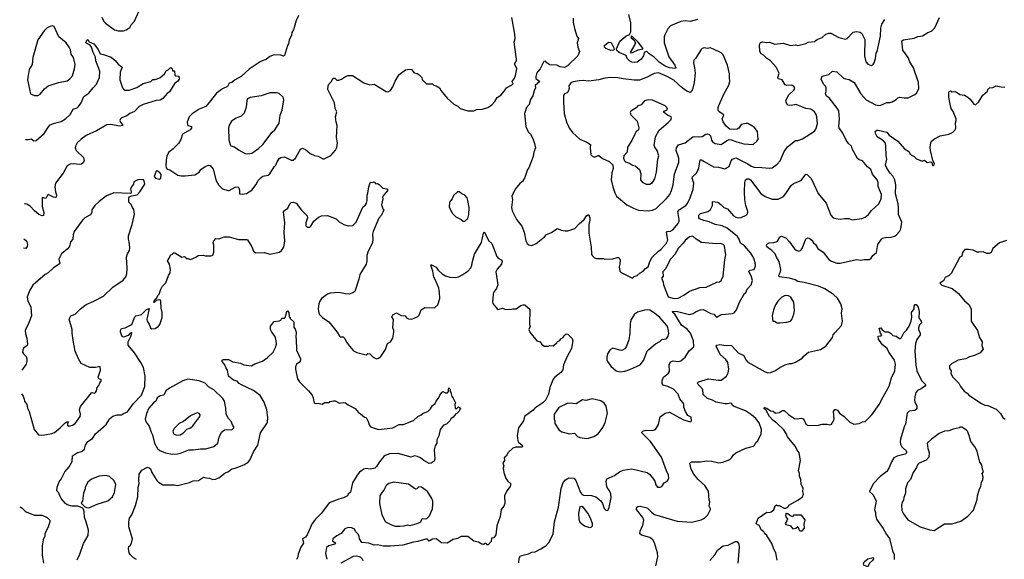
# Model space of a CAD drawing. Extents: x 2057697 to 2160550, y 827490 to 1016834.
# Tile 329 of 509: x 2059103 to 2070530, y 951158 to 957425. Entities that reach past the tile are written whole.
import ezdxf

# ---------------------------------------------------------------- set-up
doc = ezdxf.new("R2010")
doc.units = 0

msp = doc.modelspace()

# ---------------------------------------------------------------- linework, layer by layer
at = {"layer": '0CON20XD'}
for points in [[(2060057, 957455), (2060081, 957405), (2060100, 957385), (2060205, 957307), (2060246, 957296), (2060306, 957294), (2060340, 957305), (2060380, 957335), (2060397, 957365), (2060435, 957408), (2060485, 957518)], [(2062337, 957475), (2062311, 957415), (2062280, 957305), (2062262, 957275), (2062257, 957243), (2062231, 957185), (2062222, 957145), (2062209, 957125), (2062175, 957008), (2062165, 957002), (2062135, 957011), (2062055, 957017), (2062005, 956998), (2061965, 956961), (2061915, 956948), (2061893, 956935), (2061765, 956849), (2061674, 956765), (2061595, 956724), (2061565, 956696), (2061535, 956687), (2061515, 956650), (2061455, 956621), (2061385, 956571), (2061318, 956482), (2061263, 956417), (2061185, 956384), (2061105, 956330), (2061069, 956295), (2061047, 956235), (2061052, 956205), (2061056, 956196), (2061098, 956185), (2061096, 956165), (2061082, 956145), (2060991, 956095), (2060973, 956035), (2060945, 955988), (2060885, 955923), (2060833, 955885), (2060810, 955845), (2060801, 955795), (2060800, 955735), (2060804, 955704), (2060815, 955690), (2060845, 955682), (2060940, 955620), (2060975, 955611), (2061025, 955610), (2061135, 955622), (2061184, 955655), (2061206, 955685), (2061255, 955721), (2061295, 955736), (2061315, 955731), (2061347, 955687), (2061384, 955555), (2061411, 955505), (2061455, 955461), (2061518, 955442), (2061535, 955442), (2061605, 955478), (2061635, 955483), (2061645, 955472), (2061652, 955445), (2061654, 955404), (2061685, 955400), (2061734, 955406), (2061795, 955443), (2061848, 955512), (2061865, 955553), (2061905, 955593), (2061924, 955606), (2061985, 955619), (2062005, 955633), (2062055, 955717), (2062076, 955735), (2062090, 955775), (2062115, 955811), (2062135, 955826), (2062175, 955831), (2062255, 955794), (2062275, 955794), (2062303, 955817), (2062360, 955920), (2062385, 955934), (2062418, 955918), (2062472, 955872), (2062525, 955849), (2062565, 955841), (2062619, 955809), (2062635, 955807), (2062712, 955848), (2062769, 955911), (2062785, 955940), (2062791, 955995), (2062779, 956055), (2062789, 956195), (2062774, 956235), (2062769, 956295), (2062782, 956355), (2062763, 956395), (2062758, 956458), (2062680, 956615), (2062683, 956655), (2062691, 956675), (2062718, 956702), (2062742, 956745), (2062760, 956745), (2062783, 956723), (2062805, 956723), (2062838, 956735), (2062885, 956766), (2062915, 956776), (2062965, 956776), (2063095, 956691), (2063165, 956670), (2063215, 956677), (2063355, 956590), (2063374, 956586), (2063406, 956604), (2063433, 956645), (2063459, 956711), (2063505, 956790), (2063579, 956841), (2063625, 956850), (2063650, 956845), (2063679, 956809), (2063715, 956800), (2063740, 956785), (2063768, 956755), (2063772, 956732), (2063825, 956680), (2063895, 956680), (2063910, 956665), (2063937, 956657), (2063973, 956633), (2063995, 956598), (2064065, 956513), (2064142, 956445), (2064189, 956419), (2064215, 956393), (2064305, 956367), (2064375, 956368), (2064405, 956380), (2064475, 956386), (2064534, 956406), (2064582, 956435), (2064618, 956475), (2064645, 956522), (2064685, 956550), (2064730, 956600), (2064752, 956635), (2064828, 956675), (2064817, 956705), (2064844, 956745), (2064856, 956775), (2064873, 956855), (2064851, 956905), (2064850, 956915), (2064869, 956945), (2064870, 956965), (2064842, 957165), (2064852, 957205), (2064850, 957255), (2064815, 957450)], [(2066968, 957425), (2066885, 957403), (2066825, 957411), (2066776, 957404), (2066657, 957353), (2066623, 957317), (2066591, 957249), (2066584, 957226), (2066584, 957156), (2066638, 956995), (2066707, 956895), (2066717, 956865), (2066714, 956856), (2066645, 956865), (2066595, 956883), (2066525, 956933), (2066465, 956989), (2066408, 957028), (2066385, 957052), (2066374, 957056), (2066351, 957045), (2066342, 957005), (2066316, 956965), (2066267, 956933), (2066235, 956928), (2066205, 956933), (2066179, 956945), (2066154, 956975), (2066140, 957010), (2066060, 957045), (2066032, 957065), (2066028, 957085), (2066067, 957175), (2066137, 957235), (2066178, 957252), (2066194, 957285), (2066197, 957387), (2066173, 957485)], [(2067515, 954245), (2067528, 954255), (2067547, 954295), (2067591, 954345), (2067608, 954395), (2067595, 954440), (2067564, 954505), (2067575, 954516), (2067625, 954522), (2067643, 954565), (2067643, 954585), (2067624, 954655), (2067588, 954715), (2067515, 954799), (2067469, 954829), (2067453, 954875), (2067432, 954905), (2067315, 955005), (2067255, 955031), (2067175, 955046), (2067105, 955079), (2067041, 955091), (2066993, 955113), (2066984, 955124), (2066986, 955155), (2067005, 955174), (2067091, 955199), (2067119, 955221), (2067142, 955265), (2067145, 955312), (2067205, 955306), (2067238, 955278), (2067273, 955243), (2067317, 955227), (2067386, 955146), (2067413, 955133), (2067445, 955125), (2067475, 955127), (2067534, 955156), (2067549, 955171), (2067553, 955197), (2067529, 955265), (2067519, 955335), (2067516, 955425), (2067519, 955535), (2067527, 955563), (2067545, 955578), (2067565, 955578), (2067585, 955563), (2067705, 955405), (2067755, 955373), (2067835, 955342), (2067905, 955342), (2067968, 955372), (2067996, 955405), (2068055, 955499), (2068085, 955522), (2068172, 955558), (2068225, 955632), (2068242, 955625), (2068289, 955579), (2068318, 955515), (2068368, 955408), (2068463, 955295), (2068516, 955156), (2068544, 955124), (2068574, 955114), (2068625, 955109), (2068675, 955116), (2068725, 955114), (2068765, 955099), (2068875, 955114), (2068915, 955131), (2068955, 955164), (2068990, 955210), (2069073, 955287), (2069101, 955345), (2069104, 955395), (2069066, 955486), (2069064, 955535), (2069056, 955565), (2069000, 955630), (2068981, 955685), (2068943, 955715), (2068882, 955785), (2068845, 955798), (2068825, 955812), (2068764, 955925), (2068757, 955955), (2068723, 955985), (2068694, 956024), (2068656, 956105), (2068615, 956167), (2068611, 956185), (2068618, 956275), (2068608, 956365), (2068589, 956399), (2068496, 956516), (2068467, 956535), (2068461, 956545), (2068454, 956565), (2068464, 956596), (2068462, 956635), (2068454, 956654), (2068431, 956675), (2068403, 956735), (2068415, 956770), (2068495, 956790), (2068535, 956827), (2068585, 956821), (2068665, 956746), (2068685, 956736), (2068730, 956730), (2068789, 956695), (2068863, 956563), (2068925, 956492), (2069035, 956435), (2069075, 956427), (2069095, 956431), (2069165, 956464), (2069205, 956464), (2069229, 956471), (2069275, 956497), (2069295, 956517), (2069315, 956523), (2069366, 956516), (2069415, 956519), (2069492, 956555), (2069516, 956575), (2069538, 956625), (2069534, 956695), (2069476, 956865), (2069435, 956934), (2069414, 956985), (2069352, 957072), (2069340, 957180), (2069358, 957192), (2069485, 957210), (2069525, 957229), (2069581, 957239), (2069643, 957275), (2069685, 957291), (2069725, 957329), (2069779, 957451)], [(2059315, 956544), (2059341, 956559), (2059390, 956620), (2059435, 956656), (2059555, 956697), (2059655, 956716), (2059684, 956736), (2059716, 956774), (2059740, 956855), (2059746, 956904), (2059726, 956985), (2059700, 957025), (2059692, 957075), (2059678, 957105), (2059644, 957154), (2059556, 957226), (2059504, 957344), (2059485, 957353), (2059465, 957350), (2059421, 957329), (2059387, 957295), (2059315, 957192), (2059256, 956985), (2059246, 956905), (2059214, 956845), (2059198, 956752), (2059194, 956725), (2059230, 956565), (2059275, 956544), (2059315, 956544)], [(2065527, 957443), (2065526, 957395), (2065542, 957322), (2065569, 957235), (2065589, 957205), (2065571, 957155), (2065579, 957105), (2065598, 957055), (2065581, 957005), (2065460, 956890), (2065425, 956870), (2065376, 956876), (2065336, 956896), (2065255, 956902), (2065222, 956922), (2065205, 956943), (2065185, 956940), (2065142, 956855), (2065115, 956824), (2065099, 956795), (2065091, 956765), (2065093, 956743), (2065140, 956705), (2065085, 956660), (2065090, 956635), (2065072, 956598), (2065058, 956542), (2065032, 956498), (2065015, 956438), (2064984, 956406), (2064962, 956335), (2064977, 956185), (2065004, 956124), (2065032, 956095), (2065057, 956045), (2065079, 955985), (2065089, 955935), (2065070, 955885), (2065062, 955835), (2065010, 955705), (2064997, 955685), (2064965, 955592), (2064937, 955545), (2064906, 955524), (2064852, 955455), (2064816, 955375), (2064822, 955335), (2064809, 955245), (2064818, 955205), (2064870, 955105), (2064931, 955025), (2064957, 954957), (2064978, 954855), (2064994, 954824), (2065011, 954811), (2065045, 954803), (2065095, 954827), (2065195, 954903), (2065215, 954930), (2065276, 954954), (2065335, 954996), (2065345, 955000), (2065385, 954982), (2065435, 954971), (2065465, 954974), (2065545, 954999), (2065594, 955055), (2065655, 955106), (2065679, 955145), (2065705, 955162), (2065721, 955125), (2065720, 955095), (2065708, 955045), (2065709, 954945), (2065734, 954784), (2065737, 954707), (2065748, 954685), (2065775, 954660), (2065795, 954653), (2065875, 954650), (2065895, 954643), (2065985, 954646), (2066037, 954663), (2066055, 954662), (2066070, 954635), (2066068, 954585), (2066058, 954555), (2066067, 954505), (2066085, 954490), (2066215, 954422)], [(2066215, 954422), (2066235, 954442), (2066270, 954455), (2066304, 954486), (2066338, 954505), (2066364, 954536), (2066397, 954555), (2066411, 954605), (2066439, 954661), (2066515, 954735), (2066545, 954756), (2066607, 954825), (2066623, 954865), (2066610, 954955), (2066617, 954963), (2066655, 954969), (2066684, 954985), (2066745, 955058), (2066756, 955085), (2066757, 955105), (2066742, 955198), (2066760, 955220), (2066834, 955265), (2066851, 955285), (2066879, 955345), (2066917, 955455), (2066926, 955526), (2066909, 955585), (2066910, 955600), (2066952, 955638), (2066969, 955665), (2066986, 955705), (2067001, 955799), (2067015, 955799), (2067045, 955776), (2067155, 955714), (2067213, 955713), (2067285, 955692), (2067335, 955721), (2067361, 955785), (2067375, 955804), (2067415, 955821), (2067555, 955749), (2067593, 955723), (2067625, 955711), (2067715, 955709), (2067805, 955699), (2067835, 955704), (2067894, 955745), (2067928, 955785), (2067974, 955895), (2068013, 955947), (2068105, 956021), (2068135, 956023), (2068188, 956042), (2068325, 956131), (2068341, 956155), (2068361, 956215), (2068354, 956296), (2068346, 956325), (2068328, 956355), (2068285, 956384), (2068225, 956395), (2068115, 956439), (2068055, 956427), (2068015, 956432), (2067997, 956465), (2067994, 956486), (2068028, 956552), (2068087, 956605), (2068097, 956625), (2068092, 956645), (2068063, 956663), (2068005, 956661), (2067985, 956667), (2067950, 956725), (2067907, 956737), (2067902, 956752), (2067917, 956805), (2067882, 956872), (2067815, 956946), (2067768, 956978), (2067735, 957013), (2067707, 957027), (2067694, 957055), (2067687, 957135), (2067701, 957159), (2067725, 957167), (2067775, 957158), (2067805, 957162), (2067865, 957140), (2067965, 957152), (2068050, 957125), (2068105, 957132), (2068134, 957124), (2068225, 957148), (2068255, 957164), (2068325, 957171), (2068356, 957194), (2068415, 957217), (2068459, 957255), (2068495, 957270), (2068515, 957267), (2068608, 957218), (2068685, 957199), (2068706, 957205), (2068775, 957281), (2068815, 957288), (2068855, 957281), (2068876, 957265), (2068912, 957195), (2068908, 957005), (2068924, 956935), (2068945, 956907), (2068985, 956893), (2069005, 956902), (2069020, 956925), (2069036, 956975), (2069043, 957035), (2069053, 957055), (2069094, 957235), (2069098, 957325), (2069109, 957371), (2069143, 957427)], [(2066195, 957038), (2066215, 957044), (2066282, 957075), (2066336, 957085), (2066334, 957095), (2066279, 957165), (2066203, 957237), (2066194, 957226), (2066198, 957215), (2066231, 957191), (2066248, 957155), (2066243, 957135), (2066188, 957045), (2066195, 957038)], [(2059171, 956035), (2059176, 956034), (2059205, 956032), (2059235, 956042), (2059267, 956017), (2059295, 956021), (2059385, 956103), (2059438, 956182), (2059458, 956202), (2059505, 956224), (2059585, 956242), (2059635, 956272), (2059688, 956325), (2059722, 956385), (2059769, 956401), (2059787, 956415), (2059815, 956459), (2059848, 956532), (2059905, 956571), (2059955, 956635), (2059995, 956674), (2060028, 956752), (2060032, 956825), (2059987, 956945), (2059981, 956991), (2059954, 957044), (2059936, 957106), (2059919, 957129), (2059871, 957155), (2059884, 957185), (2059895, 957193), (2059909, 957169), (2059965, 957144), (2060015, 957080), (2060037, 957027), (2060075, 957021), (2060165, 956991), (2060212, 956952), (2060245, 956910), (2060292, 956875), (2060270, 956815), (2060265, 956725), (2060295, 956632), (2060306, 956616), (2060325, 956607), (2060375, 956608), (2060464, 956636), (2060535, 956682), (2060625, 956706), (2060648, 956732), (2060675, 956732), (2060731, 956749), (2060782, 956795), (2060801, 956829), (2060826, 956844), (2060845, 956862), (2060855, 956868), (2060865, 956862), (2060872, 956855), (2060875, 956830), (2060895, 956830), (2060898, 956825), (2060905, 956780), (2060914, 956774), (2060949, 956769), (2060953, 956735), (2060935, 956708), (2060904, 956686), (2060840, 956585), (2060814, 956566), (2060765, 956511), (2060735, 956491), (2060685, 956486), (2060535, 956440), (2060491, 956415), (2060435, 956358), (2060382, 956335), (2060345, 956309), (2060283, 956285), (2060272, 956275), (2060266, 956255), (2060271, 956235), (2060297, 956205), (2060298, 956195), (2060265, 956188), (2060158, 956208), (2060114, 956205), (2059995, 956134), (2059875, 956079), (2059815, 956038), (2059770, 955995), (2059749, 955955), (2059746, 955935), (2059760, 955905), (2059844, 955825), (2059850, 955790), (2059838, 955762), (2059822, 955748), (2059796, 955744), (2059728, 955752), (2059688, 955745), (2059653, 955727), (2059608, 955642), (2059518, 955525), (2059510, 955485), (2059518, 955425), (2059531, 955385), (2059528, 955362), (2059515, 955358), (2059495, 955362), (2059435, 955393), (2059425, 955386), (2059405, 955349), (2059365, 955358), (2059363, 955255), (2059383, 955185), (2059380, 955150), (2059365, 955146), (2059325, 955164), (2059274, 955205), (2059225, 955259), (2059185, 955284), (2059164, 955286), (2059157, 955282)], [(2065965, 957068), (2065905, 957091), (2065891, 957105), (2065889, 957125), (2065935, 957162), (2065968, 957158), (2065997, 957097), (2066000, 957075), (2065995, 957070), (2065965, 957068)], [(2066395, 955204), (2066445, 955214), (2066488, 955232), (2066610, 955350), (2066646, 955395), (2066669, 955441), (2066686, 955505), (2066704, 955635), (2066751, 955765), (2066754, 955815), (2066720, 955905), (2066724, 955936), (2066748, 955972), (2066825, 955995), (2066915, 956064), (2066935, 956070), (2066975, 956064), (2067025, 956070), (2067065, 956096), (2067085, 956101), (2067105, 956091), (2067118, 956075), (2067133, 956025), (2067145, 956005), (2067175, 955986), (2067245, 955976), (2067305, 956019), (2067338, 956032), (2067360, 956030), (2067426, 956006), (2067505, 955984), (2067616, 955974), (2067658, 956012), (2067674, 956035), (2067667, 956125), (2067625, 956176), (2067555, 956218), (2067535, 956220), (2067475, 956208), (2067448, 956165), (2067430, 956155), (2067385, 956149), (2067345, 956154), (2067305, 956183), (2067268, 956238), (2067254, 956275), (2067273, 956315), (2067267, 956325), (2067215, 956358), (2067208, 956375), (2067209, 956405), (2067215, 956430), (2067275, 956560), (2067334, 956665), (2067346, 956705), (2067339, 956755), (2067342, 956795), (2067319, 956895), (2067268, 957015), (2067245, 957038), (2067154, 957084), (2067115, 957096), (2067085, 957091), (2067045, 957097), (2067025, 957090), (2067012, 957078), (2066947, 956975), (2066927, 956955), (2066924, 956925), (2066936, 956865), (2066940, 956805), (2066932, 956695), (2066912, 956615), (2066895, 956585), (2066885, 956579), (2066845, 956595), (2066792, 956632), (2066695, 956723), (2066618, 956765), (2066515, 956806), (2066465, 956801), (2066385, 956757), (2066295, 956724), (2066235, 956724), (2066105, 956737), (2066045, 956750), (2065965, 956754), (2065895, 956747), (2065825, 956727), (2065705, 956711), (2065645, 956719), (2065594, 956714), (2065525, 956702), (2065499, 956691), (2065474, 956655), (2065480, 956625), (2065466, 956584), (2065458, 956575), (2065425, 956564), (2065414, 956546), (2065412, 956465), (2065421, 956335), (2065454, 956224), (2065487, 956157), (2065518, 956115), (2065605, 956038), (2065685, 956004), (2065726, 955976), (2065722, 955935), (2065730, 955855), (2065743, 955843), (2065775, 955830), (2065815, 955849), (2065825, 955848), (2065865, 955814), (2065945, 955778), (2065985, 955738), (2065991, 955695), (2065976, 955646), (2065968, 955565), (2065986, 955485), (2066009, 955415), (2066030, 955375), (2066150, 955275), (2066225, 955234), (2066285, 955211), (2066395, 955204)], [(2066487, 951083), (2066509, 951185), (2066506, 951235), (2066471, 951351), (2066452, 951385), (2066415, 951413), (2066320, 951440), (2066300, 951455), (2066302, 951485), (2066336, 951555), (2066346, 951614), (2066334, 951645), (2066262, 951735), (2066266, 951764), (2066275, 951771), (2066305, 951774), (2066371, 951761), (2066390, 951750), (2066434, 951705), (2066469, 951679), (2066732, 951602), (2066905, 951589), (2066935, 951596), (2067010, 951615), (2067052, 951635), (2067088, 951675), (2067120, 951735), (2067120, 951745), (2067106, 951775), (2067111, 951825), (2067104, 951846), (2067098, 951948), (2067056, 952015), (2066976, 952085), (2066925, 952147), (2066896, 952206), (2066880, 952275), (2066886, 952284), (2066905, 952289), (2067005, 952289), (2067075, 952300), (2067135, 952299), (2067215, 952279), (2067264, 952286), (2067344, 952316), (2067365, 952338), (2067385, 952373), (2067414, 952396), (2067531, 952449), (2067617, 952473), (2067631, 952485), (2067647, 952515), (2067668, 952532), (2067706, 952614), (2067711, 952665), (2067685, 952741), (2067647, 952795), (2067597, 952837), (2067525, 952881), (2067395, 952931), (2067377, 952945), (2067369, 952965), (2067355, 952973), (2067318, 952962), (2067285, 952963), (2067185, 952982), (2067145, 953007), (2067084, 953024), (2067033, 953073), (2067029, 953129), (2066967, 953205), (2066981, 953219), (2067095, 953253), (2067212, 953238), (2067245, 953240), (2067306, 953284), (2067326, 953325), (2067331, 953365), (2067322, 953445), (2067297, 953477), (2067233, 953535), (2067184, 953635), (2067195, 953646), (2067228, 953652), (2067275, 953646), (2067365, 953641), (2067440, 953555), (2067508, 953525), (2067528, 953475), (2067555, 953447), (2067756, 953336), (2067785, 953324), (2067815, 953326), (2067865, 953346), (2067925, 953386), (2067988, 953415), (2068035, 953432), (2068065, 953432), (2068105, 953446), (2068185, 953494), (2068205, 953520), (2068256, 953564), (2068396, 953594), (2068459, 953635), (2068537, 953735), (2068543, 953765), (2068561, 953789), (2068641, 953875), (2068651, 953925), (2068642, 954018), (2068646, 954065), (2068632, 954125), (2068595, 954191), (2068546, 954235), (2068445, 954298), (2068375, 954330), (2068205, 954374), (2068133, 954383), (2068102, 954402), (2068035, 954422), (2067918, 954438), (2067913, 954457), (2067934, 954495), (2067938, 954525), (2067918, 954618), (2067886, 954665), (2067869, 954705), (2067830, 954745), (2067773, 954785), (2067768, 954795), (2067772, 954818), (2067800, 954835), (2067855, 954838), (2067893, 954847), (2067907, 954863), (2067920, 954900), (2067945, 954910), (2067995, 954890), (2068036, 954845), (2068094, 954765), (2068115, 954748), (2068145, 954738), (2068165, 954744), (2068172, 954752), (2068186, 954775), (2068225, 954878), (2068245, 954890), (2068266, 954886), (2068295, 954863), (2068314, 954834), (2068337, 954815), (2068365, 954766), (2068426, 954725), (2068495, 954641), (2068525, 954621), (2068585, 954598), (2068625, 954599), (2068815, 954638), (2068865, 954632), (2068905, 954641), (2068965, 954641), (2068985, 954654), (2069005, 954686), (2069045, 954720), (2069062, 954815), (2069103, 954877), (2069115, 954886), (2069165, 954900), (2069204, 954894), (2069255, 954910), (2069276, 954924), (2069314, 954965), (2069328, 954995), (2069340, 955075), (2069302, 955162), (2069301, 955245), (2069297, 955287), (2069267, 955403), (2069270, 955505), (2069260, 955565), (2069239, 955605), (2069205, 955642), (2069165, 955701), (2069152, 955735), (2069167, 955805), (2069159, 955845), (2069156, 955954), (2069149, 955989), (2069129, 956019), (2069053, 956065), (2069037, 956095), (2069030, 956125), (2069050, 956140), (2069065, 956141), (2069165, 956120), (2069195, 956083), (2069292, 956012), (2069373, 955925), (2069420, 955895), (2069440, 955860), (2069482, 955835), (2069509, 955809), (2069575, 955782), (2069605, 955792), (2069635, 955768), (2069675, 955773), (2069688, 955765), (2069695, 955730), (2069705, 955730), (2069715, 955740), (2069718, 955755), (2069701, 955791), (2069674, 955904), (2069670, 955940), (2069676, 955995), (2069685, 956013), (2069718, 956042), (2069786, 956074), (2069885, 956096), (2069928, 956115), (2069955, 956140), (2069966, 956164), (2069963, 956225), (2069972, 956255), (2069971, 956275), (2069937, 956357), (2069914, 956395), (2069900, 956445), (2069886, 956525), (2069884, 956575), (2069891, 956589), (2069905, 956597), (2069925, 956588), (2069965, 956592), (2070015, 956556), (2070068, 956548), (2070106, 956526), (2070135, 956500), (2070175, 956442), (2070195, 956437), (2070232, 956465), (2070282, 956548), (2070333, 956595), (2070338, 956615), (2070358, 956632), (2070395, 956638), (2070435, 956656), (2070494, 956644), (2070535, 956642)], [(2061752, 955868), (2061795, 955874), (2061875, 955928), (2061925, 955975), (2062033, 956117), (2062064, 956146), (2062116, 956224), (2062124, 956315), (2062150, 956375), (2062167, 956495), (2062159, 956525), (2062115, 956568), (2062085, 956576), (2062006, 956574), (2061905, 956541), (2061778, 956522), (2061748, 956505), (2061737, 956483), (2061732, 956408), (2061709, 956341), (2061675, 956305), (2061615, 956280), (2061561, 956245), (2061535, 956200), (2061526, 956165), (2061531, 956029), (2061544, 955974), (2061555, 955960), (2061595, 955949), (2061642, 955912), (2061721, 955871), (2061752, 955868)], [(2066415, 955514), (2066445, 955534), (2066473, 955575), (2066492, 955655), (2066509, 955805), (2066521, 955845), (2066499, 955905), (2066473, 955943), (2066468, 955965), (2066480, 956065), (2066525, 956143), (2066630, 956230), (2066659, 956261), (2066669, 956285), (2066663, 956295), (2066620, 956315), (2066572, 956355), (2066578, 956362), (2066608, 956372), (2066620, 956385), (2066614, 956405), (2066594, 956424), (2066445, 956489), (2066395, 956492), (2066355, 956481), (2066316, 956434), (2066276, 956424), (2066259, 956401), (2066197, 956363), (2066188, 956345), (2066195, 956318), (2066267, 956245), (2066288, 956168), (2066283, 956145), (2066252, 956118), (2066246, 956104), (2066205, 956020), (2066157, 955945), (2066151, 955885), (2066113, 955845), (2066111, 955815), (2066123, 955785), (2066134, 955775), (2066179, 955759), (2066214, 955734), (2066246, 955726), (2066294, 955684), (2066312, 955635), (2066308, 955565), (2066325, 955536), (2066375, 955514), (2066415, 955514)], [(2060725, 955572), (2060740, 955585), (2060744, 955625), (2060734, 955644), (2060707, 955667), (2060695, 955670), (2060686, 955664), (2060662, 955605), (2060678, 955585), (2060725, 955572)], [(2059123, 953079), (2059144, 953054), (2059156, 953016), (2059157, 952995), (2059184, 952955), (2059193, 952915), (2059213, 952875), (2059270, 952665), (2059322, 952602), (2059355, 952599), (2059395, 952604), (2059475, 952620), (2059505, 952632), (2059574, 952686), (2059625, 952740), (2059650, 952755), (2059670, 952755), (2059658, 952732), (2059657, 952717), (2059674, 952704), (2059715, 952714), (2059746, 952735), (2059803, 952817), (2059807, 952845), (2059796, 952895), (2059808, 952932), (2059935, 953090), (2059945, 953094), (2059975, 953089), (2059981, 953095), (2059994, 953115), (2060002, 953155), (2060021, 953175), (2060033, 953207), (2060047, 953225), (2060048, 953245), (2060025, 953250), (2060014, 953274), (2060041, 953355), (2060036, 953396), (2059984, 953386), (2059915, 953384), (2059815, 953432), (2059784, 953485), (2059746, 953575), (2059725, 953700), (2059712, 953785), (2059712, 953825), (2059678, 953945), (2059696, 953984), (2059745, 954006), (2059807, 954065), (2059875, 954118), (2059965, 954154), (2060076, 954214), (2060185, 954320), (2060305, 954399), (2060335, 954440), (2060347, 954475), (2060352, 954538), (2060343, 954665), (2060354, 954705), (2060376, 954745), (2060381, 954775), (2060374, 954845), (2060364, 954875), (2060366, 954915), (2060410, 955045), (2060434, 955166), (2060429, 955219), (2060412, 955242), (2060398, 955278), (2060368, 955305), (2060368, 955355), (2060373, 955367), (2060405, 955380), (2060465, 955392), (2060496, 955425), (2060554, 955515), (2060547, 955555), (2060535, 955567), (2060475, 955563), (2060427, 955543), (2060422, 955515), (2060400, 955485), (2060390, 955455), (2060398, 955425), (2060392, 955408), (2060194, 955414), (2060112, 955378), (2060024, 955315), (2059975, 955267), (2059942, 955215), (2059940, 955185), (2059925, 955157), (2059858, 955122), (2059833, 955097), (2059737, 954963), (2059724, 954925), (2059719, 954875), (2059694, 954845), (2059679, 954791), (2059652, 954758), (2059590, 954705), (2059557, 954645), (2059567, 954595), (2059562, 954585), (2059496, 954544), (2059435, 954484), (2059397, 954465), (2059255, 954340), (2059220, 954285), (2059190, 954205), (2059197, 954155), (2059226, 954105), (2059231, 954085), (2059239, 953985), (2059206, 953895), (2059166, 953815), (2059169, 953775), (2059186, 953726), (2059193, 953655), (2059188, 953642), (2059142, 953608), (2059137, 953565), (2059147, 953545), (2059178, 953515), (2059186, 953486), (2059186, 953454), (2059177, 953423), (2059127, 953353)], [(2059770, 951150), (2059802, 951218), (2059845, 951340), (2059896, 951435), (2059901, 951495), (2059872, 951605), (2059854, 951645), (2059853, 951713), (2059842, 951742), (2059827, 951757), (2059777, 951777), (2059710, 951775), (2059655, 951792), (2059636, 951805), (2059586, 951866), (2059552, 951932), (2059533, 951955), (2059537, 951995), (2059562, 952058), (2059585, 952088), (2059626, 952174), (2059677, 952233), (2059711, 952295), (2059715, 952360), (2059775, 952399), (2059821, 952409), (2059854, 952436), (2059866, 952484), (2059895, 952526), (2059948, 952562), (2059983, 952615), (2060107, 952723), (2060136, 952774), (2060145, 952789), (2060185, 952820), (2060234, 952836), (2060285, 952834), (2060308, 952852), (2060355, 952869), (2060424, 952966), (2060516, 953064), (2060554, 953165), (2060560, 953285), (2060539, 953385), (2060509, 953445), (2060435, 953554), (2060360, 953645), (2060362, 953685), (2060396, 953755), (2060405, 953790), (2060385, 953783), (2060362, 953758), (2060306, 953736), (2060294, 953745), (2060274, 953795), (2060274, 953816), (2060285, 953838), (2060325, 953847), (2060403, 953885), (2060440, 953975), (2060452, 953985), (2060485, 953994), (2060515, 954002), (2060575, 954060), (2060605, 954070), (2060579, 953945), (2060582, 953925), (2060605, 953890), (2060620, 953845), (2060636, 953834), (2060675, 953840), (2060712, 953865), (2060728, 953885), (2060757, 953965), (2060757, 954025), (2060744, 954075), (2060740, 954155), (2060736, 954166), (2060725, 954172), (2060688, 954162), (2060665, 954140), (2060660, 954145), (2060673, 954175), (2060696, 954194), (2060705, 954220), (2060723, 954237), (2060740, 954295), (2060756, 954325), (2060800, 954370), (2060828, 954452), (2060851, 954485), (2060854, 954524), (2060843, 954585), (2060818, 954625), (2060855, 954692), (2060875, 954700), (2060885, 954718), (2060905, 954718), (2060985, 954666), (2061015, 954673), (2061028, 954665), (2061035, 954650), (2061055, 954650), (2061085, 954639), (2061148, 954665), (2061175, 954687), (2061235, 954690), (2061255, 954683), (2061325, 954682), (2061345, 954690), (2061356, 954725), (2061354, 954805), (2061347, 954835), (2061354, 954856), (2061378, 954882), (2061415, 954881), (2061475, 954903), (2061535, 954904), (2061642, 954872), (2061735, 954872), (2061745, 954868), (2061798, 954788), (2061817, 954735), (2061845, 954717), (2061945, 954720), (2062005, 954701), (2062118, 954725), (2062140, 954745), (2062167, 954783), (2062179, 954855), (2062174, 954955), (2062180, 955065), (2062164, 955195), (2062175, 955210), (2062215, 955237), (2062238, 955285), (2062255, 955300), (2062275, 955307), (2062312, 955295), (2062374, 955214), (2062440, 955145), (2062442, 955125), (2062423, 955065), (2062425, 955032), (2062440, 955015), (2062470, 955015), (2062482, 955025), (2062517, 955083), (2062569, 955131), (2062604, 955146), (2062675, 955152), (2062775, 955113), (2062809, 955079), (2062866, 955046), (2062915, 955031), (2062968, 955035), (2063006, 955075), (2063084, 955246), (2063116, 955274), (2063126, 955295), (2063134, 955325), (2063134, 955386), (2063145, 955410), (2063153, 955485), (2063165, 955520), (2063175, 955538), (2063195, 955532), (2063215, 955540), (2063235, 955520), (2063255, 955522), (2063275, 955512), (2063319, 955469), (2063365, 955460), (2063377, 955445), (2063320, 955380), (2063314, 955365), (2063316, 955344), (2063303, 955275), (2063318, 955228), (2063330, 955215), (2063302, 955155), (2063272, 955118), (2063204, 954964)], [(2064265, 955082), (2064302, 955115), (2064316, 955164), (2064318, 955245), (2064303, 955325), (2064294, 955355), (2064267, 955387), (2064233, 955403), (2064205, 955427), (2064185, 955427), (2064137, 955383), (2064120, 955345), (2064090, 955305), (2064088, 955248), (2064126, 955175), (2064163, 955135), (2064226, 955106), (2064250, 955085), (2064265, 955082)], [(2063204, 954964), (2063197, 954935), (2063202, 954875), (2063197, 954835), (2063146, 954735), (2063132, 954685), (2063132, 954625), (2063124, 954585), (2063050, 954465), (2063040, 954410), (2062992, 954268), (2062969, 954251), (2062925, 954238), (2062885, 954240), (2062805, 954258), (2062705, 954248), (2062675, 954237), (2062605, 954185), (2062585, 954154), (2062576, 954125), (2062568, 954065), (2062574, 954016), (2062582, 954002), (2062618, 953968), (2062690, 953915), (2062786, 953795), (2062815, 953750), (2062825, 953743), (2062855, 953740), (2062875, 953722), (2062895, 953678), (2062932, 953635), (2062978, 953578), (2063015, 953561), (2063125, 953533), (2063143, 953547), (2063166, 953546), (2063205, 953504), (2063245, 953488), (2063265, 953492), (2063295, 953513), (2063350, 953595), (2063370, 953665), (2063408, 953685), (2063432, 953725), (2063446, 953795), (2063446, 953815), (2063433, 953845), (2063442, 953942), (2063422, 953975), (2063435, 953998), (2063475, 954022), (2063531, 953991), (2063575, 953986), (2063593, 953963), (2063615, 953952), (2063655, 953947), (2063722, 953978), (2063737, 953995), (2063763, 954055), (2063805, 954083), (2063915, 954078), (2063956, 954114), (2063977, 954185), (2063976, 954255), (2063967, 954305), (2063928, 954398), (2063910, 954435), (2063899, 954505), (2063877, 954563), (2063874, 954576), (2063881, 954579), (2063935, 954551), (2063959, 954515), (2064005, 954472), (2064045, 954449), (2064095, 954434), (2064165, 954432), (2064195, 954439), (2064246, 954464), (2064305, 954505), (2064337, 954543), (2064352, 954575), (2064356, 954615), (2064380, 954700), (2064463, 954837), (2064484, 954944), (2064495, 954960), (2064546, 954855), (2064581, 954825), (2064639, 954675), (2064655, 954655), (2064689, 954635), (2064701, 954621), (2064696, 954585), (2064643, 954527), (2064628, 954498), (2064651, 954345), (2064638, 954302), (2064603, 954255), (2064597, 954235), (2064589, 954145), (2064595, 954128), (2064645, 954068), (2064655, 954060), (2064705, 954073), (2064734, 954064), (2064795, 954058), (2064825, 954067), (2064864, 954066), (2064920, 954105), (2064945, 954113), (2064965, 954112), (2065022, 954062), (2065020, 953885), (2065028, 953865), (2065012, 953825), (2065023, 953795), (2065104, 953694), (2065145, 953682), (2065164, 953654), (2065195, 953632), (2065235, 953632), (2065255, 953640), (2065295, 953638), (2065338, 953672), (2065344, 953686), (2065372, 953698), (2065382, 953718), (2065410, 953735), (2065418, 953755), (2065445, 953778), (2065463, 953773), (2065513, 953723), (2065523, 953695), (2065507, 953605), (2065452, 953505), (2065415, 953415), (2065405, 953360), (2065383, 953327), (2065315, 953275), (2065295, 953251), (2065254, 953155), (2065238, 953075), (2065205, 953005), (2065175, 952976), (2065083, 952915), (2065060, 952890), (2064963, 952815), (2064950, 952765), (2064890, 952685), (2064877, 952595), (2064884, 952535), (2064890, 952520), (2064936, 952485), (2064938, 952465), (2064925, 952459), (2064859, 952461), (2064825, 952447), (2064772, 952398), (2064750, 952355), (2064727, 952335), (2064731, 952305), (2064710, 952275), (2064722, 952245), (2064714, 952215), (2064723, 952165), (2064745, 952098), (2064766, 952065), (2064802, 952035), (2064795, 952003), (2064755, 951952), (2064729, 951895), (2064734, 951805), (2064723, 951777), (2064691, 951735), (2064680, 951655), (2064642, 951545), (2064627, 951443), (2064605, 951408), (2064580, 951405), (2064574, 951365), (2064538, 951325), (2064525, 951327), (2064515, 951340), (2064505, 951342), (2064485, 951330), (2064465, 951334), (2064427, 951357), (2064375, 951370), (2064305, 951421), (2064225, 951423), (2064185, 951398), (2064132, 951388), (2064065, 951344), (2063998, 951348), (2063949, 951389), (2063935, 951394), (2063895, 951393), (2063855, 951368), (2063835, 951390), (2063815, 951392), (2063725, 951364), (2063675, 951356), (2063548, 951322), (2063405, 951309), (2063325, 951311), (2063255, 951326), (2063215, 951323), (2063155, 951347), (2063075, 951353), (2063048, 951395), (2063042, 951425), (2063028, 951455), (2063005, 951478), (2062985, 951512), (2062955, 951523), (2062915, 951527), (2062875, 951513), (2062835, 951457), (2062785, 951430), (2062738, 951395), (2062735, 951374), (2062773, 951345), (2062759, 951335), (2062687, 951315), (2062664, 951295), (2062651, 951225), (2062668, 951158)], [(2059151, 954880), (2059169, 954865), (2059184, 954845), (2059194, 954814), (2059190, 954790), (2059175, 954769), (2059149, 954772)], [(2066697, 954187), (2066745, 954192), (2066812, 954225), (2066875, 954273), (2066995, 954316), (2067071, 954319), (2067195, 954376), (2067225, 954382), (2067244, 954396), (2067266, 954445), (2067286, 954635), (2067298, 954695), (2067284, 954794), (2067275, 954811), (2067235, 954824), (2067185, 954820), (2067015, 954838), (2066952, 954875), (2066915, 954912), (2066875, 954901), (2066825, 954860), (2066802, 954828), (2066745, 954768), (2066705, 954699), (2066656, 954645), (2066628, 954595), (2066600, 954535), (2066566, 954495), (2066569, 954445), (2066554, 954425), (2066554, 954415), (2066570, 954375), (2066574, 954345), (2066628, 954208), (2066697, 954187)], [(2070555, 954861), (2070475, 954833), (2070395, 954768), (2070378, 954722), (2070355, 954709), (2070325, 954711), (2070285, 954727), (2070237, 954723), (2070215, 954724), (2070168, 954748), (2070114, 954756), (2070070, 954755), (2070045, 954720), (2070035, 954680), (2070012, 954665), (2069911, 954479), (2069888, 954455), (2069845, 954429), (2069825, 954392), (2069782, 954365), (2069805, 954343), (2069924, 954304), (2069997, 954245), (2070069, 954159), (2070119, 954119), (2070146, 954065), (2070146, 953925), (2070217, 953817), (2070243, 953735), (2070271, 953685), (2070270, 953640), (2070283, 953597), (2070250, 953555), (2070185, 953524), (2070125, 953511), (2070083, 953487), (2069995, 953469), (2069915, 953428), (2069894, 953405), (2069894, 953375), (2069912, 953345), (2069910, 953315), (2069934, 953275), (2070000, 953205), (2070022, 953165), (2070065, 953109), (2070098, 953088), (2070118, 953065), (2070266, 952966), (2070305, 952948), (2070340, 952945), (2070435, 952900), (2070485, 952852), (2070512, 952805), (2070538, 952785)], [(2064894, 951116), (2064899, 951171), (2064913, 951197), (2065009, 951221), (2065045, 951240), (2065085, 951246), (2065150, 951280), (2065208, 951315), (2065244, 951355), (2065268, 951395), (2065294, 951455), (2065308, 951595), (2065355, 951762), (2065388, 951982), (2065410, 952050), (2065438, 952082), (2065477, 952103), (2065535, 952100), (2065556, 952075), (2065613, 951935), (2065631, 951911), (2065645, 951902), (2065738, 951898), (2065790, 951885), (2065847, 951837), (2065868, 951805), (2065874, 951784), (2065885, 951748), (2065907, 951727), (2065930, 951725), (2065945, 951760), (2065969, 951875), (2065965, 951917), (2065948, 951955), (2065921, 951991), (2065912, 952025), (2065909, 952065), (2065916, 952094), (2066005, 952132), (2066065, 952174), (2066107, 952193), (2066205, 952210), (2066385, 952167), (2066412, 952145), (2066458, 952088), (2066474, 952064), (2066485, 952022), (2066505, 951997), (2066515, 951994), (2066535, 951994), (2066555, 952004), (2066581, 952045), (2066616, 952064), (2066628, 952082), (2066636, 952105), (2066631, 952135), (2066608, 952185), (2066553, 952345), (2066424, 952525), (2066349, 952599), (2066323, 952625), (2066323, 952635), (2066334, 952645), (2066375, 952656), (2066445, 952653), (2066483, 952667), (2066516, 952725), (2066535, 952812), (2066595, 952857), (2066645, 952866), (2066805, 952778), (2066875, 952760), (2066885, 952752), (2066900, 952765), (2066895, 952810), (2066857, 952827), (2066829, 952875), (2066811, 952925), (2066812, 952965), (2066763, 953023), (2066744, 953075), (2066689, 953135), (2066626, 953166), (2066572, 953182), (2066558, 953198), (2066560, 953235), (2066576, 953274), (2066632, 953318), (2066645, 953339), (2066641, 953415), (2066655, 953450), (2066685, 953461), (2066745, 953454), (2066775, 953464), (2066826, 953504), (2066872, 953578), (2066927, 953625), (2066924, 953695), (2066886, 953785), (2066849, 953829), (2066785, 953878), (2066705, 954004), (2066684, 954025), (2066680, 954040), (2066735, 954036), (2066875, 954000), (2066917, 954013), (2066955, 954037), (2067003, 954057), (2067035, 954059), (2067125, 954012), (2067158, 954005), (2067185, 953972), (2067195, 953970), (2067227, 953993), (2067250, 954000), (2067375, 954011), (2067395, 954020), (2067421, 954055), (2067458, 954145), (2067515, 954245)], [(2067925, 953903), (2068005, 953912), (2068047, 953923), (2068065, 953942), (2068086, 954004), (2068096, 954045), (2068088, 954145), (2068053, 954203), (2068027, 954217), (2067985, 954221), (2067946, 954204), (2067901, 954155), (2067875, 954113), (2067850, 954055), (2067836, 953984), (2067842, 953925), (2067862, 953922), (2067893, 953903), (2067925, 953903)], [(2060460, 951155), (2060424, 951174), (2060384, 951214), (2060372, 951235), (2060367, 951285), (2060368, 951305), (2060385, 951318), (2060401, 951345), (2060413, 951395), (2060370, 951535), (2060368, 951592), (2060377, 951635), (2060406, 951675), (2060447, 951783), (2060472, 951885), (2060477, 951995), (2060491, 952039), (2060484, 952075), (2060488, 952145), (2060520, 952195), (2060585, 952228), (2060605, 952222), (2060619, 952209), (2060636, 952165), (2060694, 952074), (2060714, 952054), (2060765, 952024), (2060895, 952022), (2060935, 952016), (2061072, 952048), (2061095, 952060), (2061115, 952070), (2061178, 952075), (2061235, 952113), (2061265, 952103), (2061305, 952099), (2061345, 952084), (2061375, 952089), (2061414, 952106), (2061485, 952160), (2061525, 952177), (2061565, 952210), (2061605, 952217), (2061706, 952254), (2061754, 952286), (2061772, 952308), (2061815, 952407), (2061867, 952483), (2061898, 952625), (2061978, 952745), (2061984, 952805), (2061972, 952895), (2061941, 952981), (2061892, 953062), (2061818, 953118), (2061676, 953184), (2061649, 953199), (2061625, 953226), (2061585, 953239), (2061526, 953285), (2061514, 953355), (2061494, 953385), (2061484, 953415), (2061451, 953455), (2061451, 953469), (2061465, 953477), (2061525, 953477), (2061575, 953452), (2061665, 953434), (2061705, 953416), (2061794, 953406), (2061832, 953428), (2061921, 953459), (2061975, 953499), (2062044, 953565), (2062072, 953618), (2062082, 953658), (2062081, 953695), (2062067, 953745), (2062028, 953795), (2062012, 953825), (2062013, 953867), (2062055, 953920), (2062115, 953928), (2062133, 953937), (2062145, 953957), (2062175, 953960), (2062182, 953968), (2062203, 954035), (2062215, 954042), (2062227, 954025), (2062230, 953975), (2062240, 953965), (2062240, 953955), (2062283, 953915), (2062284, 953855), (2062300, 953830), (2062310, 953795), (2062306, 953735), (2062312, 953715), (2062316, 953585), (2062363, 953485), (2062359, 953451), (2062317, 953423), (2062304, 953395), (2062304, 953365), (2062328, 953255), (2062349, 953219), (2062456, 953115), (2062496, 953065), (2062510, 953035), (2062517, 952985), (2062525, 952972), (2062535, 952968), (2062565, 952970), (2062615, 952958), (2062645, 952978), (2062685, 952978), (2062705, 952990), (2062745, 953000), (2062765, 952998), (2062815, 952973), (2062855, 952979), (2062884, 952974), (2062915, 952950), (2062995, 952908), (2063035, 952862), (2063059, 952849), (2063105, 952810), (2063123, 952803), (2063148, 952758), (2063158, 952718), (2063176, 952696), (2063265, 952666), (2063435, 952686), (2063505, 952723), (2063557, 952723), (2063621, 952749), (2063675, 952771), (2063725, 952816), (2063764, 952836), (2063785, 952854), (2063839, 952875), (2063871, 952905), (2063895, 952943), (2063925, 952968), (2063937, 952995), (2063965, 953028), (2063980, 953065), (2064005, 953100), (2064015, 953108), (2064045, 953090), (2064067, 953093), (2064080, 953105), (2064078, 953135), (2064085, 953148), (2064100, 953135), (2064100, 953105), (2064108, 953095), (2064118, 953048), (2064135, 953030), (2064160, 952975), (2064152, 952955), (2064155, 952910), (2064175, 952910), (2064195, 952928), (2064218, 952915), (2064205, 952880), (2064175, 952850), (2064164, 952846), (2064135, 952808), (2064105, 952788), (2064094, 952766), (2064055, 952728), (2064020, 952715), (2063984, 952666), (2063967, 952593), (2063943, 952545), (2063942, 952508), (2063924, 952476), (2063912, 952428), (2063921, 952319), (2063913, 952297), (2063880, 952275), (2063855, 952270), (2063794, 952305), (2063755, 952338), (2063721, 952351), (2063685, 952359), (2063645, 952346), (2063495, 952385), (2063395, 952383), (2063345, 952362), (2063330, 952350), (2063279, 952291), (2063245, 952234), (2063225, 952216), (2063176, 952206), (2063115, 952211), (2063095, 952204), (2063045, 952168), (2063018, 952135), (2062964, 952045), (2062941, 951939), (2062914, 951916), (2062906, 951894), (2062860, 951870), (2062805, 951857), (2062696, 951814), (2062605, 951693), (2062536, 951624), (2062497, 951573), (2062439, 951441), (2062419, 951415), (2062384, 951395), (2062398, 951345), (2062365, 951298), (2062334, 951216), (2062330, 951185), (2062317, 951155)], [(2066076, 953336), (2066125, 953344), (2066185, 953361), (2066304, 953415), (2066344, 953465), (2066386, 953574), (2066403, 953595), (2066480, 953660), (2066531, 953689), (2066555, 953710), (2066605, 953719), (2066615, 953726), (2066629, 953751), (2066636, 953785), (2066624, 953855), (2066615, 953872), (2066531, 953965), (2066471, 954015), (2066415, 954050), (2066385, 954057), (2066355, 954053), (2066271, 954029), (2066237, 954005), (2066198, 953942), (2066188, 953902), (2066184, 953785), (2066171, 953705), (2066146, 953635), (2066125, 953602), (2066100, 953585), (2066085, 953583), (2065985, 953609), (2065958, 953595), (2065950, 953585), (2065926, 953545), (2065917, 953507), (2065916, 953475), (2065924, 953454), (2065965, 953400), (2066026, 953346), (2066076, 953336)], [(2067895, 951148), (2067879, 951235), (2067854, 951275), (2067831, 951341), (2067773, 951435), (2067750, 951455), (2067737, 951477), (2067709, 951499), (2067690, 951545), (2067680, 951555), (2067665, 951558), (2067648, 951575), (2067672, 951635), (2067773, 951707), (2067805, 951702), (2067825, 951710), (2067856, 951734), (2067872, 951778), (2067885, 951790), (2067892, 951782), (2067915, 951782), (2067975, 951752), (2067995, 951752), (2068018, 951762), (2068030, 951785), (2068135, 951843), (2068186, 951884), (2068198, 951915), (2068192, 951945), (2068196, 951986), (2068174, 952025), (2068168, 952085), (2068154, 952124), (2068152, 952155), (2068142, 952185), (2068164, 952305), (2068150, 952395), (2068126, 952426), (2068107, 952467), (2068012, 952582), (2067998, 952618), (2067970, 952660), (2067889, 952739), (2067843, 952773), (2067805, 952816), (2067762, 952892), (2067744, 952905), (2067740, 952915), (2067748, 952922), (2067775, 952912), (2067815, 952883), (2067848, 952878), (2067875, 952857), (2067915, 952863), (2067955, 952887), (2067975, 952886), (2068025, 952840), (2068095, 952793), (2068125, 952788), (2068174, 952796), (2068195, 952789), (2068208, 952775), (2068228, 952728), (2068255, 952712), (2068374, 952716), (2068415, 952727), (2068473, 952727), (2068505, 952718), (2068523, 952727), (2068545, 952760), (2068554, 952785), (2068548, 952875), (2068564, 952896), (2068575, 952898), (2068595, 952890), (2068617, 952857), (2068672, 952815), (2068735, 952750), (2068785, 952728), (2068845, 952734), (2068885, 952756), (2068915, 952760), (2068994, 952835), (2069076, 952954), (2069124, 953045), (2069193, 953167), (2069220, 953265), (2069260, 953345), (2069267, 953425), (2069255, 953471), (2069191, 953565), (2069172, 953605), (2069115, 953650), (2069069, 953715), (2069065, 953750), (2069100, 953755), (2069107, 953765), (2069092, 953785), (2069078, 953842), (2069096, 953846), (2069111, 953821), (2069145, 953798), (2069185, 953798), (2069210, 953785), (2069235, 953758), (2069275, 953748), (2069315, 953723), (2069325, 953723), (2069338, 953735), (2069365, 953788), (2069395, 953818), (2069426, 953864), (2069448, 953922), (2069458, 953975), (2069452, 954025), (2069484, 954065), (2069485, 954098), (2069495, 954118), (2069505, 954118), (2069531, 954085), (2069540, 954035), (2069538, 953962), (2069564, 953924), (2069568, 953905), (2069545, 953882), (2069532, 953845), (2069534, 953825), (2069554, 953785), (2069554, 953765), (2069515, 953712), (2069500, 953665), (2069491, 953575), (2069501, 953415), (2069515, 953345), (2069538, 953295), (2069571, 953231), (2069617, 953185), (2069602, 953165), (2069565, 953136), (2069521, 953119), (2069504, 953095), (2069490, 953045), (2069489, 953005), (2069492, 952985), (2069516, 952935), (2069513, 952905), (2069492, 952888), (2069425, 952879), (2069402, 952855), (2069384, 952726), (2069368, 952695), (2069326, 952555), (2069322, 952522), (2069323, 952495), (2069339, 952465), (2069394, 952415), (2069394, 952395), (2069380, 952380), (2069285, 952356), (2069249, 952335), (2069220, 952290), (2069194, 952226), (2069165, 952176), (2069089, 952121), (2069006, 952035), (2068967, 951945), (2069006, 951905), (2069044, 951835), (2069022, 951735), (2069035, 951700), (2069034, 951675), (2069046, 951625), (2069125, 951515), (2069163, 951445), (2069198, 951398), (2069233, 951255), (2069253, 951215), (2069253, 951155)], [(2060875, 952378), (2060935, 952383), (2060970, 952390), (2061065, 952430), (2061115, 952430), (2061202, 952442), (2061265, 952439), (2061355, 952468), (2061404, 952506), (2061416, 952575), (2061444, 952636), (2061480, 952660), (2061505, 952667), (2061565, 952660), (2061587, 952683), (2061588, 952695), (2061568, 952728), (2061562, 952755), (2061525, 952792), (2061500, 952845), (2061497, 952915), (2061481, 952995), (2061459, 953025), (2061356, 953126), (2061295, 953161), (2061255, 953202), (2061185, 953231), (2061055, 953249), (2060995, 953230), (2060843, 953145), (2060799, 953115), (2060775, 953064), (2060734, 953056), (2060698, 953032), (2060683, 952995), (2060655, 952977), (2060600, 952915), (2060575, 952852), (2060560, 952785), (2060572, 952752), (2060604, 952705), (2060627, 952635), (2060645, 952605), (2060667, 952505), (2060704, 952444), (2060730, 952420), (2060795, 952394), (2060875, 952378)], [(2065685, 952559), (2065705, 952563), (2065764, 952586), (2065815, 952617), (2065871, 952689), (2065898, 952745), (2065925, 952855), (2065909, 952935), (2065885, 952973), (2065849, 952999), (2065745, 953022), (2065674, 953004), (2065635, 953010), (2065560, 952965), (2065485, 952972), (2065455, 952969), (2065361, 952919), (2065306, 952844), (2065304, 952785), (2065313, 952765), (2065313, 952735), (2065365, 952656), (2065395, 952638), (2065484, 952614), (2065542, 952622), (2065575, 952586), (2065605, 952572), (2065685, 952559)], [(2060925, 952599), (2060965, 952604), (2061005, 952628), (2061042, 952668), (2061084, 952686), (2061111, 952709), (2061192, 952815), (2061197, 952835), (2061185, 952852), (2061165, 952859), (2061150, 952855), (2061085, 952826), (2061005, 952760), (2060955, 952736), (2060894, 952676), (2060881, 952645), (2060889, 952615), (2060925, 952599)], [(2069715, 951493), (2069835, 951571), (2069925, 951568), (2070025, 951601), (2070105, 951659), (2070172, 951728), (2070216, 951854), (2070220, 951895), (2070241, 951975), (2070259, 952005), (2070265, 952050), (2070282, 952085), (2070283, 952113), (2070273, 952155), (2070290, 952175), (2070278, 952205), (2070270, 952255), (2070246, 952285), (2070215, 952412), (2070186, 952465), (2070142, 952525), (2070121, 952595), (2070101, 952645), (2070089, 952659), (2070035, 952692), (2070015, 952692), (2070005, 952683), (2069935, 952671), (2069885, 952649), (2069835, 952646), (2069775, 952618), (2069727, 952585), (2069685, 952555), (2069634, 952505), (2069642, 952445), (2069659, 952399), (2069654, 952345), (2069621, 952309), (2069535, 952269), (2069523, 952257), (2069511, 952225), (2069472, 952165), (2069439, 952085), (2069408, 952045), (2069381, 951975), (2069382, 951925), (2069363, 951875), (2069361, 951845), (2069345, 951823), (2069336, 951785), (2069342, 951725), (2069361, 951685), (2069410, 951615), (2069554, 951534), (2069665, 951499), (2069715, 951493)], [(2059905, 951754), (2060003, 951797), (2060124, 951836), (2060179, 951885), (2060205, 951935), (2060220, 952025), (2060201, 952071), (2060145, 952121), (2060105, 952133), (2060025, 952124), (2059935, 952087), (2059895, 952054), (2059863, 951997), (2059861, 951975), (2059844, 951925), (2059830, 951835), (2059818, 951815), (2059820, 951805), (2059855, 951770), (2059878, 951758), (2059905, 951754)], [(2063466, 951544), (2063515, 951544), (2063565, 951546), (2063603, 951557), (2063635, 951552), (2063715, 951572), (2063758, 951595), (2063775, 951630), (2063813, 951627), (2063827, 951633), (2063858, 951662), (2063894, 951745), (2063899, 951795), (2063896, 951835), (2063885, 951866), (2063834, 951945), (2063765, 951994), (2063735, 952001), (2063712, 951978), (2063695, 951972), (2063615, 952032), (2063445, 952052), (2063385, 952040), (2063355, 952014), (2063329, 951961), (2063306, 951935), (2063284, 951895), (2063277, 951805), (2063304, 951675), (2063350, 951595), (2063425, 951554), (2063466, 951544)], [(2059103, 951766), (2059115, 951763), (2059133, 951753), (2059166, 951716), (2059185, 951706), (2059275, 951672), (2059365, 951671), (2059423, 951643), (2059452, 951612), (2059453, 951595), (2059434, 951536), (2059396, 951455), (2059394, 951425), (2059376, 951385), (2059364, 951315), (2059362, 951205), (2059379, 951115)], [(2065715, 951528), (2065735, 951531), (2065751, 951545), (2065752, 951575), (2065724, 951645), (2065697, 951695), (2065645, 951759), (2065625, 951770), (2065605, 951767), (2065589, 951695), (2065592, 951625), (2065605, 951588), (2065658, 951545), (2065715, 951528)], [(2068185, 951488), (2068212, 951518), (2068208, 951565), (2068218, 951615), (2068175, 951670), (2068085, 951670), (2068075, 951650), (2068040, 951665), (2068017, 951687), (2068005, 951690), (2067992, 951678), (2067993, 951653), (2068012, 951625), (2068007, 951603), (2067988, 951575), (2067994, 951564), (2068045, 951550), (2068075, 951512), (2068112, 951518), (2068135, 951540), (2068150, 951495), (2068158, 951488), (2068185, 951488)], [(2067111, 951145), (2067169, 951211), (2067202, 951265), (2067265, 951313), (2067325, 951321), (2067410, 951365), (2067428, 951365), (2067447, 951335), (2067454, 951294), (2067438, 951115)], [(2062835, 951118), (2062975, 951194), (2063015, 951200), (2063056, 951186), (2063078, 951165), (2063086, 951146)], [(2068945, 951070), (2068901, 951091), (2068896, 951106), (2068902, 951128), (2068945, 951164), (2069009, 951179), (2069012, 951165), (2069001, 951145), (2068965, 951114), (2068945, 951070)]]:
    msp.add_lwpolyline(points, dxfattribs=at)

doc.saveas('drawing.dxf')
